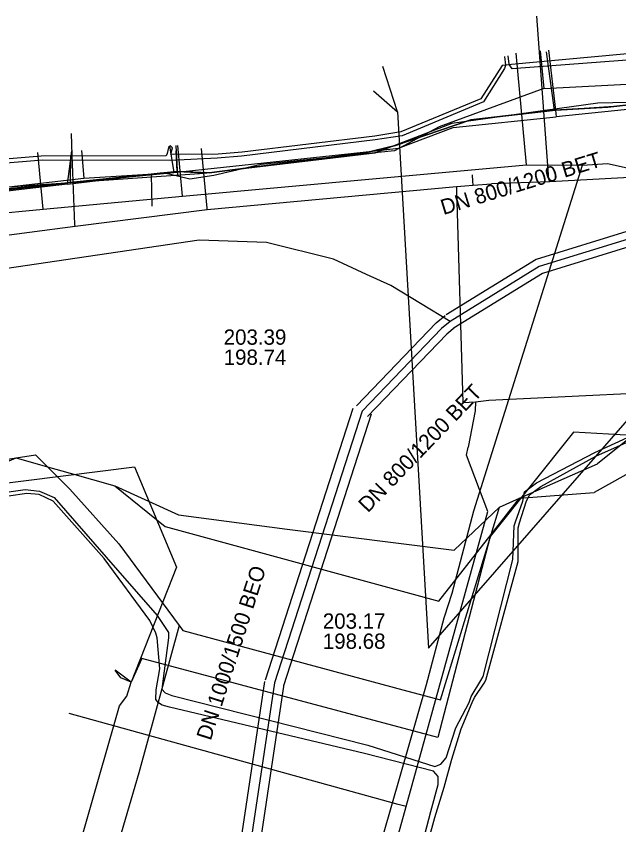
# Model space of a CAD drawing. Extents: x -600309 to -598967, y -1161267 to -1160292.
# Drawn here: x -599042.22 to -599010.77, y -1161071.82 to -1161029.6 of the extents above; entities that cross this region are included whole.
import ezdxf

# ---------------------------------------------------------------- set-up
doc = ezdxf.new("R2010")
doc.units = 0
for name, color, linetype in [('Vrstva 10', 7, 'Continuous'), ('Vrstva 12', 7, 'Continuous'), ('Vrstva 13', 7, 'Continuous'), ('Vrstva 16', 7, 'Continuous'), ('Vrstva 42', 7, 'Continuous'), ('Vrstva 44', 7, 'Continuous'), ('Vrstva 54', 7, 'Continuous'), ('Vrstva 55', 7, 'Continuous'), ('Vrstva 58', 7, 'Continuous'), ('Vrstva 9', 7, 'Continuous')]:
    doc.layers.add(name, color=color, linetype=linetype)

msp = doc.modelspace()

# ---------------------------------------------------------------- linework, layer by layer
at = {"layer": 'Vrstva 10'}
for p, q in [((-599029.22, -1161064.256), (-599024.644, -1161050.076)), ((-599023.692, -1161050.384), (-599028.268, -1161064.563))]:
    msp.add_line(p, q, dxfattribs=at)
for points in [[(-599007.558, -1161040.527), (-599010.129, -1161040.778), (-599015.089, -1161042.305), (-599019.788, -1161045.198)], [(-599007.48, -1161041.323), (-599009.971, -1161041.566), (-599014.757, -1161043.039), (-599019.368, -1161045.88)], [(-599024.456, -1161049.953), (-599020.296, -1161045.621), (-599019.836, -1161045.233)], [(-599019.32, -1161045.845), (-599019.748, -1161046.205), (-599023.88, -1161050.507)], [(-599038.27, -1161116.958), (-599036.886, -1161113.177), (-599036.39, -1161111.342), (-599035.966, -1161109.291), (-599029.238, -1161064.335)], [(-599028.249, -1161064.483), (-599034.981, -1161109.466), (-599035.417, -1161111.574), (-599035.932, -1161113.48), (-599037.33, -1161117.302)]]:
    msp.add_lwpolyline(points, dxfattribs=at)
at = {"layer": 'Vrstva 12'}
for points in [[(-599014.87, -1161031.42), (-599014.68, -1161033.38)], [(-599014.44, -1161031.38), (-599014.08, -1161034.51)], [(-599014.68, -1161033.38), (-599020.15, -1161035.38), (-599022.48, -1161036.64), (-599029.43, -1161037.35), (-599031.9, -1161037.92), (-599033.16, -1161038.12), (-599033.81, -1161037.96)], [(-599014.68, -1161033.38), (-599009.68, -1161033.12)], [(-599014.08, -1161034.51), (-599011.35, -1161034.35), (-599009.8, -1161034.18), (-599006.98, -1161033.86), (-599004.98, -1161034.04), (-599001.88, -1161034.74), (-598998.62, -1161035.45)], [(-598998.68, -1161035.73), (-599006.69, -1161034.08), (-599009.82, -1161034.42), (-599014.04, -1161034.86)], [(-599023.63, -1161036.65), (-599022.43, -1161036.35), (-599018.49, -1161035.01), (-599014.08, -1161034.51)], [(-599014.08, -1161034.51), (-599014.04, -1161034.86)], [(-599023.63, -1161036.65), (-599022.27, -1161036.5), (-599019.42, -1161035.41), (-599014.04, -1161034.86)], [(-599034.23, -1161036.38), (-599034, -1161037.76)], [(-599033.9, -1161036.36), (-599033.81, -1161037.96)], [(-599039.55, -1161038.38), (-599039.32, -1161036.64)], [(-599038.82, -1161036.61), (-599038.69, -1161038.07)], [(-599034, -1161037.76), (-599023.63, -1161036.65)], [(-599047.29, -1161039.06), (-599043.2, -1161038.72), (-599039.39, -1161038.29), (-599034, -1161037.76)], [(-599047.29, -1161039.06), (-599038.69, -1161038.07)], [(-599039.55, -1161038.38), (-599035.18, -1161037.86)], [(-599038.69, -1161038.07), (-599035.9, -1161037.89)], [(-599035.9, -1161037.89), (-599034, -1161037.76)], [(-599033.81, -1161037.96), (-599034.55, -1161037.78), (-599035.18, -1161037.86)], [(-599035.18, -1161037.86), (-599035.14, -1161039.53)], [(-599039.55, -1161038.38), (-599041.95, -1161038.66)], [(-599041.95, -1161038.66), (-599045.58, -1161039.09), (-599048.71, -1161039.49), (-599054.62, -1161040.26), (-599055.98, -1161040.43), (-599059.86, -1161040.88), (-599064.17, -1161041.68)], [(-599003.75, -1161050.73), (-599005.99, -1161050.44), (-599008.81, -1161050.51), (-599011.89, -1161052.98)], [(-599002.61, -1161053.41), (-599007.84, -1161052.12), (-599012.05, -1161054.47)], [(-599060.19, -1161055.44), (-599042.22, -1161052.66)], [(-599043.54, -1161053.22), (-599042.22, -1161052.66)], [(-599042.22, -1161052.66), (-599041.21, -1161052.5), (-599040.59, -1161053.13)], [(-599042.22, -1161052.66), (-599040.59, -1161053.13)], [(-599040.59, -1161053.13), (-599039.43, -1161054.3)], [(-599040.59, -1161053.13), (-599039.4, -1161053.47), (-599037.07, -1161054.12)], [(-599015.95, -1161054.76), (-599011.89, -1161052.98)], [(-599037.07, -1161054.12), (-599033.76, -1161055.64), (-599028.08, -1161056.39)], [(-599037.07, -1161054.12), (-599034.45, -1161056.25), (-599020.16, -1161060.15), (-599017.43, -1161056.66)], [(-599039.43, -1161054.3), (-599036.87, -1161057.15), (-599033.72, -1161061.41)], [(-599015.95, -1161054.76), (-599012.05, -1161054.47)], [(-599017.43, -1161056.66), (-599015.95, -1161054.76)], [(-599017, -1161055.24), (-599015.95, -1161054.76)], [(-599028.08, -1161056.39), (-599019.37, -1161057.48), (-599017, -1161055.24)], [(-599017.43, -1161056.66), (-599017, -1161055.24)], [(-599033.72, -1161061.41), (-599033.52, -1161061.67), (-599022.04, -1161064.77), (-599020.07, -1161065.3), (-599017.43, -1161056.66)], [(-599033.72, -1161061.41), (-599035.83, -1161069.1), (-599048.09, -1161110.94), (-599050.23, -1161118.09), (-599051.8, -1161121.22)]]:
    msp.add_lwpolyline(points, dxfattribs=at)
at = {"layer": 'Vrstva 13'}
for p, q in [((-599019.247, -1161038.492), (-599019.023, -1161038.474)), ((-599019.247, -1161038.492), (-599019.24, -1161038.71)), ((-599019.023, -1161038.474), (-599018.81, -1161038.46)), ((-599018.81, -1161038.46), (-599018.373, -1161038.428)), ((-599018.373, -1161038.428), (-599017.421, -1161038.357)), ((-599018.248, -1161049.734), (-599018.26, -1161050.2)), ((-599018.248, -1161049.734), (-599017.55, -1161049.65)), ((-599018.26, -1161050.2), (-599018.63, -1161052.1))]:
    msp.add_line(p, q, dxfattribs=at)
for points in [[(-599014.374, -1161038.259), (-599014.421, -1161038.106), (-599015.042, -1161029.605)], [(-599039.154, -1161040.562), (-599039.157, -1161040.484), (-599039.296, -1161036.868), (-599039.343, -1161035.727)], [(-599032.256, -1161039.706), (-599032.263, -1161039.634), (-599032.55, -1161036.51)], [(-599018.373, -1161038.428), (-599018.39, -1161038.21), (-599018.415, -1161037.894)], [(-598967.108, -1161047.375), (-598967.526, -1161047.253), (-598980.383, -1161043.501), (-598981.947, -1161043.136), (-598982.858, -1161042.923), (-599000.018, -1161038.918), (-599005.065, -1161037.74), (-599014.374, -1161038.259), (-599017.421, -1161038.357)], [(-599084.201, -1161047.005), (-599065.38, -1161044.005), (-599039.154, -1161040.562), (-599032.256, -1161039.706), (-599019.247, -1161038.492)], [(-599019.24, -1161038.71), (-599018.913, -1161049.771), (-599018.248, -1161049.734)], [(-599017.55, -1161049.65), (-599005.26, -1161049.06), (-598998.29, -1161051.13), (-598985.05, -1161054.92), (-598984.577, -1161055.051)], [(-599091.258, -1161174.108), (-599085.288, -1161172.173), (-599055.482, -1161156.208), (-599051.62, -1161150.582), (-599041.338, -1161129.035), (-599039.373, -1161124.917), (-599038.336, -1161122.744), (-599033.329, -1161112.25), (-599021.875, -1161070.87), (-599017.61, -1161055.464), (-599018.718, -1161052.521), (-599018.633, -1161052.104)], [(-599021.875, -1161070.87), (-599022.291, -1161070.755), (-599039.467, -1161066.007)]]:
    msp.add_lwpolyline(points, dxfattribs=at)
at = {"layer": 'Vrstva 16'}
for points in [[(-599015.59, -1161037.37), (-599016.12, -1161031.54)], [(-599033.55, -1161039.01), (-599033.79, -1161036.36)], [(-599040.81, -1161039.68), (-599041.09, -1161036.72)], [(-599065.31, -1161045.26), (-599063.77, -1161044.78), (-599046, -1161042.08), (-599043.74, -1161039.95), (-599040.81, -1161039.68), (-599033.55, -1161039.01), (-599023.25, -1161038.07), (-599015.59, -1161037.37), (-599012.66, -1161037.38), (-599011.36, -1161037.3), (-599008.83, -1161037.85), (-599002.97, -1161039.35), (-598994.38, -1161041.55), (-598986.25, -1161043.86), (-598974.03, -1161047.34), (-598968.98, -1161048.81), (-598967.108, -1161049.352)], [(-599019.47, -1161059.72), (-599018.33, -1161055.42), (-599012.66, -1161037.38)], [(-599077.39, -1161169.24), (-599071.31, -1161165.62), (-599056.37, -1161155.97), (-599054.79, -1161154.77), (-599054.54, -1161154.38), (-599051.01, -1161147.09), (-599050.46, -1161145.81), (-599049.89, -1161144.61), (-599043.37, -1161131.63), (-599041.62, -1161128), (-599035.25, -1161114.76), (-599020.81, -1161064.49), (-599019.89, -1161061.02), (-599019.87, -1161060.958), (-599019.47, -1161059.72)]]:
    msp.add_lwpolyline(points, dxfattribs=at)
at = {"layer": 'Vrstva 42'}
for points in [[(-599016.742, -1161031.702), (-599016.688, -1161032.16), (-599016.686, -1161032.174), (-599016.737, -1161032.342), (-599017.837, -1161034.079), (-599022.07, -1161035.86), (-599023.479, -1161036.065), (-599030.46, -1161036.92), (-599031.732, -1161037.02), (-599034.16, -1161037.14), (-599040.84, -1161037.13), (-599044.9, -1161037.452)], [(-599007.87, -1161031.34), (-599016.38, -1161032.13), (-599016.474, -1161032.139), (-599016.688, -1161032.16), (-599016.865, -1161032.177), (-599017.971, -1161033.917), (-599022.14, -1161035.64), (-599023.511, -1161035.871), (-599030.43, -1161036.7), (-599031.684, -1161036.814), (-599034.03, -1161036.83), (-599034.153, -1161036.814), (-599034.073, -1161036.484), (-599034.165, -1161036.38), (-599034.274, -1161036.466), (-599034.348, -1161036.774), (-599034.4, -1161036.9), (-599040.92, -1161036.92), (-599044.893, -1161037.252)], [(-599007.82, -1161031.71), (-599016.34, -1161032.36), (-599016.474, -1161032.139), (-599016.491, -1161032.112), (-599016.549, -1161031.667)]]:
    msp.add_lwpolyline(points, dxfattribs=at)
at = {"layer": 'Vrstva 44'}
for points in [[(-599048.41, -1161055.28), (-599041.75, -1161054.31), (-599041.01, -1161054.4), (-599040.25, -1161054.74), (-599037.53, -1161057.84), (-599034.86, -1161060.89), (-599034.28, -1161061.78), (-599034.27, -1161062.05), (-599034.5, -1161063.79), (-599034.62, -1161064.73), (-599034.45, -1161064.93), (-599034.1, -1161065.07), (-599023.87, -1161067.66), (-599020.38, -1161068.77), (-599020.06, -1161068.66), (-599019.78, -1161068.32), (-599019.27, -1161066.75), (-599018.58, -1161065.43), (-599018.47, -1161065.13), (-599017.97, -1161064.29), (-599017.85, -1161064.08), (-599016.31, -1161057.97), (-599016.23, -1161056.21), (-599016.17, -1161056.01), (-599015.78, -1161054.92), (-599015.69, -1161054.43), (-599015.07, -1161053.96), (-599012.03, -1161052.39), (-599009.26, -1161051.12)], [(-599031.96, -1161113.26), (-599030.4, -1161107.29), (-599027.74, -1161097.85), (-599025.85, -1161091.15), (-599024.2, -1161085.21), (-599022.2, -1161078.1), (-599020.38, -1161071.44), (-599019.891, -1161069.854), (-599019.48, -1161068.4), (-599019, -1161066.81), (-599018.43, -1161065.44), (-599018.3, -1161065.17), (-599017.79, -1161064.42), (-599017.71, -1161064.26), (-599016.03, -1161058.07), (-599016.02, -1161057.82), (-599016.03, -1161056.31), (-599015.95, -1161056.05), (-599015.6, -1161054.96), (-599015.427, -1161054.6), (-599014.846, -1161054.16), (-599011.97, -1161052.57), (-599009.122, -1161051.307)], [(-599022.4, -1161078.07), (-599020.59, -1161071.12), (-599020.2, -1161069.71), (-599020.2, -1161069.29), (-599020.45, -1161069.02), (-599024.04, -1161068.1), (-599034.23, -1161065.67), (-599034.6, -1161065.58), (-599034.79, -1161065.46), (-599034.93, -1161065.28), (-599034.91, -1161064.78), (-599034.73, -1161063.67), (-599034.87, -1161062.06), (-599034.93, -1161061.81), (-599035.25, -1161061.16), (-599037.64, -1161057.91), (-599040.3, -1161054.92), (-599041.03, -1161054.58), (-599041.67, -1161054.53), (-599048.38, -1161055.49)]]:
    msp.add_lwpolyline(points, dxfattribs=at)
at = {"layer": 'Vrstva 54'}
for points in [[(-599022.32, -1161034.6), (-599023.08, -1161032.23)], [(-599023.57, -1161033.51), (-599022.32, -1161034.6)], [(-599022.32, -1161034.6), (-599020.71, -1161062.6)], [(-599020.71, -1161062.6), (-599006.74, -1161046.59)]]:
    msp.add_lwpolyline(points, dxfattribs=at)
at = {"layer": 'Vrstva 55'}
for points in [[(-598967.108, -1161043.399), (-598975.84, -1161040.72), (-598975.95, -1161042.26), (-598975.84, -1161040.72), (-598993.43, -1161036.69), (-599004.76, -1161033.99), (-599011.86, -1161034.15), (-599019.49, -1161035.21), (-599023.51, -1161036.75), (-599032.41, -1161037.81), (-599043.64, -1161038.6), (-599063.98, -1161041.36), (-599075.51, -1161043.65), (-599076.98, -1161043.54), (-599070.92, -1161058.23), (-599067.97, -1161057.84), (-599067.7, -1161059.37), (-599067.25, -1161059.29)], [(-598967.108, -1161063.832), (-598980.31, -1161060.06), (-598980.07, -1161058.77), (-598980.42, -1161059.95), (-599008.88, -1161051.56), (-599013.13, -1161051.33), (-599017.49, -1161056.76), (-599020.21, -1161067.27), (-599035.67, -1161063.13), (-599036.22, -1161064.38), (-599037.05, -1161063.75)], [(-599067.25, -1161059.29), (-599067.7, -1161059.37), (-599067.97, -1161057.84), (-599060.61, -1161056.23), (-599036.05, -1161053.13), (-599033.86, -1161058.37), (-599036.22, -1161064.38), (-599037.05, -1161063.75)], [(-599078.7, -1161148.45), (-599072.64, -1161147.58), (-599065.26, -1161146.54), (-599065.56, -1161144.83), (-599051.28, -1161115.77), (-599049.63, -1161116.24), (-599051.27, -1161115.81), (-599042.87, -1161087.1), (-599041.14, -1161087.53), (-599042.83, -1161087.15), (-599040.17, -1161077.28), (-599036.84, -1161065.61), (-599036.45, -1161065.11), (-599036.22, -1161064.38), (-599036.76, -1161064.15), (-599037.05, -1161063.75)]]:
    msp.add_lwpolyline(points, dxfattribs=at)
at = {"layer": 'Vrstva 58'}
for points in [[(-599014.12, -1161034.51), (-599014.55, -1161031.46)], [(-599006.98, -1161033.86), (-599011.35, -1161034.35), (-599014.12, -1161034.51), (-599018.49, -1161035.01), (-599022.43, -1161036.35), (-599024.01, -1161036.74), (-599032.15, -1161037.78), (-599033.83, -1161037.72), (-599039.39, -1161038.29), (-599043.2, -1161038.72), (-599049.92, -1161039.28), (-599053.94, -1161039.82), (-599057.32, -1161040.38), (-599064.38, -1161041.67), (-599067.75, -1161042.38), (-599070.8, -1161043.09), (-599074.99, -1161043.41), (-599076.67, -1161043.59)], [(-599014.12, -1161034.51), (-599010.77, -1161034.285), (-599006.98, -1161033.86), (-599004.98, -1161034.04), (-599001.88, -1161034.74)], [(-599033.83, -1161037.72), (-599032.756, -1161037.758), (-599032.15, -1161037.78), (-599024.01, -1161036.74), (-599022.43, -1161036.35), (-599018.49, -1161035.01), (-599014.12, -1161034.51)], [(-599033.83, -1161037.72), (-599033.88, -1161036.64)], [(-599039.39, -1161038.29), (-599039.37, -1161036.87)], [(-599039.39, -1161038.29), (-599033.83, -1161037.72)], [(-599084.14, -1161039.87), (-599082.59, -1161041.74), (-599078.92, -1161044.14), (-599077.45, -1161043.67), (-599074.99, -1161043.41), (-599070.8, -1161043.09), (-599065.127, -1161041.827), (-599053.94, -1161039.82), (-599049.92, -1161039.28), (-599039.39, -1161038.29)]]:
    msp.add_lwpolyline(points, dxfattribs=at)
at = {"layer": 'Vrstva 9'}
msp.add_line((-599024.168, -1161050.23), (-599028.744, -1161064.409), dxfattribs=at)
for points in [[(-599007.519, -1161040.925), (-599010.05, -1161041.172), (-599014.923, -1161042.672), (-599019.578, -1161045.539)], [(-599019.578, -1161045.539), (-599022.67, -1161043.673), (-599023.938, -1161043.091), (-599025.669, -1161042.297), (-599029.168, -1161041.422), (-599032.667, -1161041.297), (-599053.452, -1161044.358)], [(-599019.578, -1161045.539), (-599020.022, -1161045.913), (-599024.168, -1161050.23)], [(-599028.744, -1161064.409), (-599035.473, -1161109.379), (-599035.903, -1161111.458), (-599036.409, -1161113.329), (-599037.8, -1161117.13)]]:
    msp.add_lwpolyline(points, dxfattribs=at)

# ---------------------------------------------------------------- texts
at = {"layer": 'Vrstva 12'}
for s, rotation, p in [('DN 800/1200 BET', 17.1093, (-599019.925, -1161039.988)), ('DN 800/1200 BET', 46.1575, (-599023.87, -1161055.563)), ('DN 1000/1500 BEO', 72.1341, (-599032.074, -1161067.457))]:
    msp.add_text(s, height=0.8, rotation=rotation, dxfattribs=at).set_placement(p)
for s, p in [('203.39', (-599031.394, -1161046.758)), ('198.74', (-599031.394, -1161047.808)), ('203.17', (-599026.22, -1161061.583)), ('198.68', (-599026.22, -1161062.633))]:
    msp.add_text(s, height=0.8, dxfattribs=at).set_placement(p)

doc.saveas('drawing.dxf')
